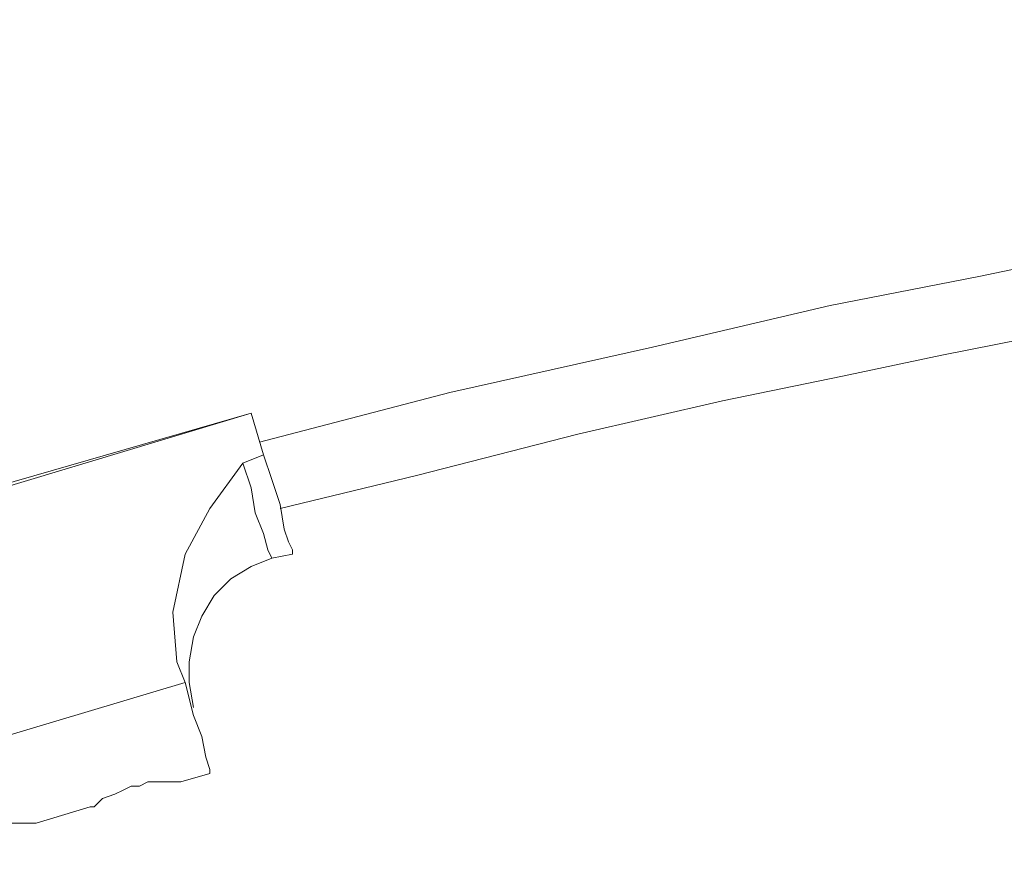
# Model space of a CAD drawing. Extents: x 44 to 177, y -263 to -14.
# Tile 669 of 1056: x 99.81 to 104.33, y -17.5 to -13.68. Entities that reach past the tile are written whole.
import ezdxf

# ---------------------------------------------------------------- set-up
doc = ezdxf.new("R2010")
doc.units = 0
doc.header["$MEASUREMENT"] = 0
doc.layers.add('Livello 1', color=7, linetype='Continuous', lineweight=0)

# ---------------------------------------------------------------- blocks, each defined once
blk = doc.blocks.new('Block_0')
at = {"layer": 'Livello 1', "color": 250, "lineweight": 9, "true_color": 0x333333}
for points, knots in [([(131.1527, -15.6176), (131.1527, -15.6176), (130.6977, -15.5036), (130.6977, -15.5036), (130.6977, -15.5036), (129.9577, -15.3136), (129.9577, -15.3136), (129.9577, -15.3136), (129.2937, -15.1606), (129.2937, -15.1606), (129.2937, -15.1606), (128.7437, -15.0276), (128.7437, -15.0276), (128.7437, -15.0276), (128.2877, -14.9326), (128.2877, -14.9326), (128.2877, -14.9326), (127.8897, -14.8566), (127.8897, -14.8566), (127.8897, -14.8566), (126.9597, -14.6856), (126.9597, -14.6856), (126.9597, -14.6856), (126.0117, -14.5146), (126.0117, -14.5146), (126.0117, -14.5146), (124.3047, -14.2486), (124.3047, -14.2486), (124.3047, -14.2486), (122.5777, -14.0396), (122.5777, -14.0396), (122.5777, -14.0396), (120.5107, -13.8496), (120.5107, -13.8496), (120.5107, -13.8496), (118.4427, -13.7356), (118.4427, -13.7356), (118.4427, -13.7356), (116.3747, -13.6786), (116.3747, -13.6786), (116.3747, -13.6786), (113.7377, -13.7166), (113.7377, -13.7166), (113.7377, -13.7166), (111.1197, -13.8876), (111.1197, -13.8876), (111.1197, -13.8876), (108.4837, -14.1536), (108.4837, -14.1536), (108.4837, -14.1536), (107.3447, -14.3056), (107.3447, -14.3056), (107.3447, -14.3056), (106.2257, -14.4956), (106.2257, -14.4956), (106.2257, -14.4956), (105.2017, -14.6666), (105.2017, -14.6666), (105.2017, -14.6666), (104.7647, -14.7426), (104.7647, -14.7426), (104.7647, -14.7426), (104.2147, -14.8566), (104.2147, -14.8566), (104.2147, -14.8566), (103.5317, -14.9896), (103.5317, -14.9896), (103.5317, -14.9896), (102.7167, -15.1806), (102.7167, -15.1806), (102.7167, -15.1806), (101.7867, -15.3896), (101.7867, -15.3896), (101.7867, -15.3896), (100.9137, -15.6176), (100.9137, -15.6176)], [0, 0, 0, 0, 1, 1, 1, 2, 2, 2, 3, 3, 3, 4, 4, 4, 5, 5, 5, 6, 6, 6, 7, 7, 7, 8, 8, 8, 9, 9, 9, 10, 10, 10, 11, 11, 11, 12, 12, 12, 13, 13, 13, 14, 14, 14, 15, 15, 15, 16, 16, 16, 17, 17, 17, 18, 18, 18, 19, 19, 19, 20, 20, 20, 21, 21, 21, 22, 22, 22, 23, 23, 23, 24, 24, 24, 25, 25, 25, 25]), ([(101.0087, -15.9216), (101.0087, -15.9216), (101.6347, -15.7696), (101.6347, -15.7696), (101.6347, -15.7696), (102.3747, -15.5796), (102.3747, -15.5796), (102.3747, -15.5796), (103.0387, -15.4276), (103.0387, -15.4276), (103.0387, -15.4276), (103.5887, -15.3136), (103.5887, -15.3136), (103.5887, -15.3136), (104.0437, -15.2176), (104.0437, -15.2176), (104.0437, -15.2176), (104.4237, -15.1426), (104.4237, -15.1426), (104.4237, -15.1426), (105.3527, -14.9706), (105.3527, -14.9706), (105.3527, -14.9706), (106.3017, -14.7996), (106.3017, -14.7996), (106.3017, -14.7996), (108.0087, -14.5526), (108.0087, -14.5526), (108.0087, -14.5526), (109.7167, -14.3436), (109.7167, -14.3436), (109.7167, -14.3436), (111.7647, -14.1536), (111.7647, -14.1536), (111.7647, -14.1536), (113.8327, -14.0396), (113.8327, -14.0396), (113.8327, -14.0396), (115.8817, -14.0016), (115.8817, -14.0016), (115.8817, -14.0016), (118.4997, -14.0586), (118.4997, -14.0586), (118.4997, -14.0586), (121.1177, -14.2106), (121.1177, -14.2106), (121.1177, -14.2106), (123.7357, -14.4956), (123.7357, -14.4956), (123.7357, -14.4956), (124.8737, -14.6666), (124.8737, -14.6666), (124.8737, -14.6666), (125.9927, -14.8376), (125.9927, -14.8376), (125.9927, -14.8376), (126.9977, -15.0096), (126.9977, -15.0096), (126.9977, -15.0096), (127.4347, -15.1036), (127.4347, -15.1036), (127.4347, -15.1036), (127.9847, -15.1996), (127.9847, -15.1996), (127.9847, -15.1996), (128.6677, -15.3516), (128.6677, -15.3516), (128.6677, -15.3516), (129.4647, -15.5226), (129.4647, -15.5226), (129.4647, -15.5226), (130.3937, -15.7506), (130.3937, -15.7506), (130.3937, -15.7506), (131.0577, -15.9216), (131.0577, -15.9216)], [0, 0, 0, 0, 1, 1, 1, 2, 2, 2, 3, 3, 3, 4, 4, 4, 5, 5, 5, 6, 6, 6, 7, 7, 7, 8, 8, 8, 9, 9, 9, 10, 10, 10, 11, 11, 11, 12, 12, 12, 13, 13, 13, 14, 14, 14, 15, 15, 15, 16, 16, 16, 17, 17, 17, 18, 18, 18, 19, 19, 19, 20, 20, 20, 21, 21, 21, 22, 22, 22, 23, 23, 23, 24, 24, 24, 25, 25, 25, 25]), ([(100.9327, -15.6746), (100.9327, -15.6746), (100.9707, -15.7886), (100.9707, -15.7886), (100.9707, -15.7886), (101.0087, -15.9026), (101.0087, -15.9026), (101.0087, -15.9026), (101.0277, -16.0166), (101.0277, -16.0166), (101.0277, -16.0166), (101.0467, -16.0736), (101.0467, -16.0736), (101.0467, -16.0736), (101.0657, -16.1116), (101.0657, -16.1116), (101.0657, -16.1116), (101.0657, -16.1306), (101.0657, -16.1306)], [0, 0, 0, 0, 1, 1, 1, 2, 2, 2, 3, 3, 3, 4, 4, 4, 5, 5, 5, 6, 6, 6, 6]), ([(100.5347, -16.6246), (100.5347, -16.6246), (100.5157, -16.3966), (100.5157, -16.3966), (100.5157, -16.3966), (100.5727, -16.1306), (100.5727, -16.1306), (100.5727, -16.1306), (100.6867, -15.9216), (100.6867, -15.9216), (100.6867, -15.9216), (100.8377, -15.7126), (100.8377, -15.7126)], [0, 0, 0, 0, 1, 1, 1, 2, 2, 2, 3, 3, 3, 4, 4, 4, 4]), ([(100.8377, -15.7126), (100.8377, -15.7126), (100.8757, -15.8266), (100.8757, -15.8266), (100.8757, -15.8266), (100.8947, -15.9406), (100.8947, -15.9406), (100.8947, -15.9406), (100.9327, -16.0356), (100.9327, -16.0356), (100.9327, -16.0356), (100.9517, -16.1116), (100.9517, -16.1116), (100.9517, -16.1116), (100.9707, -16.1496), (100.9707, -16.1496)], [0, 0, 0, 0, 1, 1, 1, 2, 2, 2, 3, 3, 3, 4, 4, 4, 5, 5, 5, 5]), ([(100.6107, -16.8336), (100.6107, -16.8336), (100.5917, -16.7196), (100.5917, -16.7196), (100.5917, -16.7196), (100.5917, -16.6246), (100.5917, -16.6246), (100.5917, -16.6246), (100.6107, -16.5106), (100.6107, -16.5106), (100.6107, -16.5106), (100.6487, -16.4156), (100.6487, -16.4156), (100.6487, -16.4156), (100.7057, -16.3206), (100.7057, -16.3206), (100.7057, -16.3206), (100.7817, -16.2446), (100.7817, -16.2446), (100.7817, -16.2446), (100.8757, -16.1876), (100.8757, -16.1876), (100.8757, -16.1876), (100.9707, -16.1496), (100.9707, -16.1496)], [0, 0, 0, 0, 1, 1, 1, 2, 2, 2, 3, 3, 3, 4, 4, 4, 5, 5, 5, 6, 6, 6, 7, 7, 7, 8, 8, 8, 8]), ([(100.5727, -16.7196), (100.5727, -16.7196), (100.6107, -16.8716), (100.6107, -16.8716), (100.6107, -16.8716), (100.6487, -16.9666), (100.6487, -16.9666), (100.6487, -16.9666), (100.6677, -17.0616), (100.6677, -17.0616), (100.6677, -17.0616), (100.6867, -17.1186), (100.6867, -17.1186), (100.6867, -17.1186), (100.6867, -17.1376), (100.6867, -17.1376)], [0, 0, 0, 0, 1, 1, 1, 2, 2, 2, 3, 3, 3, 4, 4, 4, 5, 5, 5, 5]), ([(100.1557, -17.2896), (100.1557, -17.2896), (100.1367, -17.2896), (100.1367, -17.2896), (100.1367, -17.2896), (100.1557, -17.2896), (100.1557, -17.2896), (100.1557, -17.2896), (100.1937, -17.2516), (100.1937, -17.2516), (100.1937, -17.2516), (100.2497, -17.2326), (100.2497, -17.2326), (100.2497, -17.2326), (100.2877, -17.2136), (100.2877, -17.2136), (100.2877, -17.2136), (100.3257, -17.1946), (100.3257, -17.1946), (100.3257, -17.1946), (100.3637, -17.1946), (100.3637, -17.1946), (100.3637, -17.1946), (100.4017, -17.1756), (100.4017, -17.1756), (100.4017, -17.1756), (100.4777, -17.1756), (100.4777, -17.1756), (100.4777, -17.1756), (100.5347, -17.1756), (100.5347, -17.1756), (100.5347, -17.1756), (100.5537, -17.1756), (100.5537, -17.1756)], [0, 0, 0, 0, 1, 1, 1, 2, 2, 2, 3, 3, 3, 4, 4, 4, 5, 5, 5, 6, 6, 6, 7, 7, 7, 8, 8, 8, 9, 9, 9, 10, 10, 10, 11, 11, 11, 11]), ([(99.4727, -17.4796), (99.4727, -17.4796), (99.4537, -17.4986), (99.4537, -17.4986), (99.4537, -17.4986), (99.4727, -17.4796), (99.4727, -17.4796), (99.4727, -17.4796), (99.5107, -17.4606), (99.5107, -17.4606), (99.5107, -17.4606), (99.5857, -17.4226), (99.5857, -17.4226), (99.5857, -17.4226), (99.6237, -17.4036), (99.6237, -17.4036), (99.6237, -17.4036), (99.6617, -17.3846), (99.6617, -17.3846), (99.6617, -17.3846), (99.6997, -17.3846), (99.6997, -17.3846), (99.6997, -17.3846), (99.7567, -17.3656), (99.7567, -17.3656), (99.7567, -17.3656), (99.8327, -17.3656), (99.8327, -17.3656), (99.8327, -17.3656), (99.8707, -17.3656), (99.8707, -17.3656), (99.8707, -17.3656), (99.8897, -17.3656), (99.8897, -17.3656)], [0, 0, 0, 0, 1, 1, 1, 2, 2, 2, 3, 3, 3, 4, 4, 4, 5, 5, 5, 6, 6, 6, 7, 7, 7, 8, 8, 8, 9, 9, 9, 10, 10, 10, 11, 11, 11, 11])]:
    blk.add_open_spline(points, degree=3, knots=knots, dxfattribs=at)
for points in [[(98.9597, -16.0356), (98.9597, -16.0356), (100.8757, -15.4846), (100.8757, -15.4846)], [(100.8757, -15.4846), (100.8757, -15.4846), (98.9787, -16.0546), (98.9787, -16.0546)], [(100.8757, -15.4846), (100.8757, -15.4846), (100.9327, -15.6746), (100.9327, -15.6746)], [(100.9327, -15.6746), (100.9327, -15.6746), (100.8377, -15.7126), (100.8377, -15.7126)], [(100.9707, -16.1496), (100.9707, -16.1496), (101.0657, -16.1306), (101.0657, -16.1306)], [(100.5347, -16.6246), (100.5347, -16.6246), (100.5727, -16.7196), (100.5727, -16.7196)], [(100.5727, -16.7196), (100.5727, -16.7196), (99.6807, -16.9856), (99.6807, -16.9856)], [(99.6807, -16.9856), (99.6807, -16.9856), (100.5727, -16.7196), (100.5727, -16.7196)], [(100.5537, -17.1756), (100.5537, -17.1756), (100.6867, -17.1376), (100.6867, -17.1376)], [(99.8897, -17.3656), (99.8897, -17.3656), (100.1367, -17.2896), (100.1367, -17.2896)]]:
    blk.add_open_spline(points, degree=3, dxfattribs=at)

msp = doc.modelspace()

# ---------------------------------------------------------------- block references
at = {"layer": 'Livello 1'}
msp.add_blockref('Block_0', (0, 0), dxfattribs=at)

doc.saveas('drawing.dxf')
